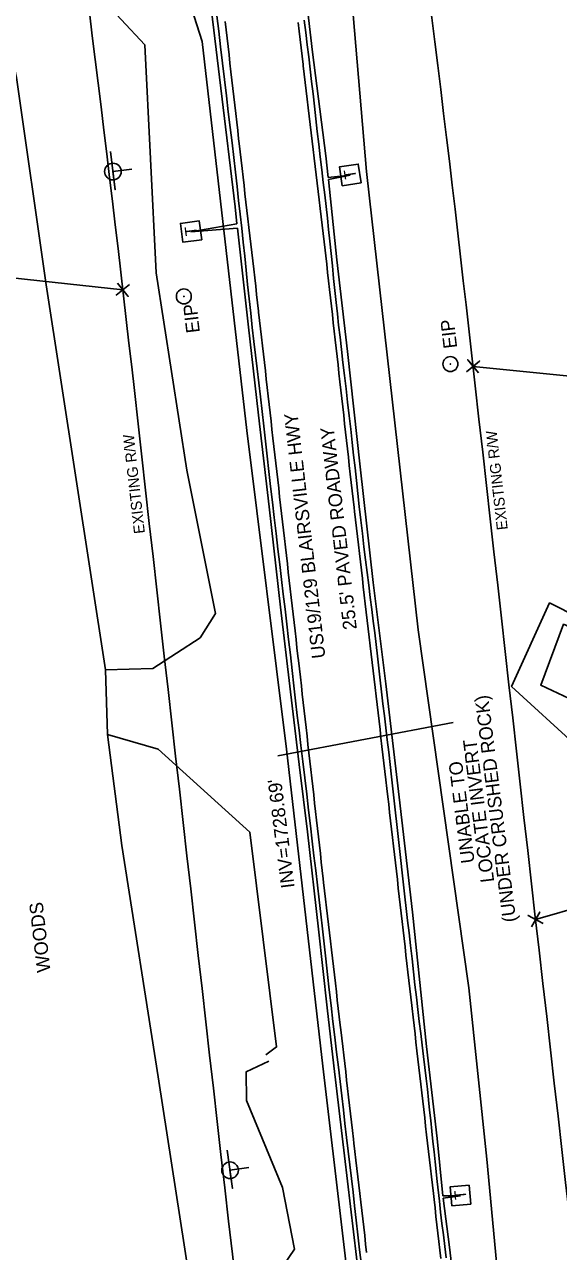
# Model space of a CAD drawing. Extents: x 472260 to 482161, y 489063 to 507124.
# Drawn here: x 477940 to 478097.4, y 498139.7 to 498501.7 of the extents above; entities that cross this region are included whole.
import ezdxf

# ---------------------------------------------------------------- set-up
doc = ezdxf.new("R2010")
doc.units = 0
for name, color, linetype in [('Exist Roads EOP Other Cogo Number', 7, 'Continuous'), ('Exist Roads EOP Other Cogo Point CELL', 7, 'Continuous'), ('Exist Structure Minor Drop Inlet Cogo Comment', 7, 'Continuous'), ('Exist Structure Minor Drop Inlet Cogo Elevation', 7, 'Continuous'), ('Exist Structure Minor Drop Inlet Cogo Number', 7, 'Continuous'), ('Exist Structure Minor Pipes CMP 15 Inch Cogo Point CELL', 7, 'Continuous'), ('Prop Drainage Structure Catch Basin Convert From Junction Box Label', 7, 'Continuous'), ('Prop Drainage Structure Drop Inlet Grate 2 Narrow Slots and Sag Grates 840 24 CELL', 7, 'Continuous'), ('Prop Drainage Structure Drop Inlet Grate 2 Wide Slots and Sag Grates 840 22 Label', 7, 'Continuous'), ('Prop Drainage Structure Pipe RCP 66in Class III', 7, 'Continuous'), ('Prop Drainage Structure Pipe RCP 66in Class IV', 7, 'Continuous'), ('Prop Drainage Structure Pipe Stub Out CELL', 7, 'Continuous'), ('Prop Drainage Structure Pipe Welded Steel 72in Label', 7, 'Continuous'), ('Prop Drainage Structure Tops and Inverts LABEL', 7, 'Continuous'), ('Prop Earthen Structure Base Ditch Lateral Detail Label', 7, 'Continuous'), ('Prop Erosion Rip Rap Class B', 7, 'Continuous'), ('Prop Erosion Rip Rap Pad at Outlet Label', 7, 'Continuous'), ('Prop SS Fill Line', 7, 'Continuous')]:
    doc.layers.add(name, color=color, linetype=linetype)

msp = doc.modelspace()

# ---------------------------------------------------------------- linework, layer by layer
at = {"layer": 'Exist Roads EOP Other Cogo Point CELL'}
for p, q in [((477969.02, 498423.45), (477969.02, 498423.45)), ((478072.24, 498400.85), (478072.24, 498400.85)), ((478090.68, 498237.68), (478090.68, 498237.68))]:
    msp.add_line(p, q, dxfattribs=at)
for points in [[(477970.97, 498425.02), (477967.07, 498421.88), (477969.02, 498423.45), (477970.59, 498421.5), (477967.46, 498425.4)], [(478070.3, 498399.27), (478074.18, 498402.43), (478072.24, 498400.85), (478070.66, 498402.79), (478073.82, 498398.92)], [(478089.47, 498235.49), (478091.89, 498239.87), (478090.68, 498237.68), (478088.49, 498238.89), (478092.87, 498236.47)]]:
    msp.add_lwpolyline(points, dxfattribs=at)
at = {"layer": 'Exist Structure Minor Drop Inlet Cogo Comment'}
for centre, radius in [((477987, 498421.49), 2.2), ((477987, 498421.49), 0.0707), ((478065.57, 498401.53), 2.2), ((478065.57, 498401.53), 0.0707)]:
    msp.add_circle(centre, radius, dxfattribs=at)
at = {"layer": 'Exist Structure Minor Drop Inlet Cogo Elevation'}
for centre, radius, start, end in [((469239.4, 497413.39), 8887.86, 6.405023, 7.871057), ((469239.4, 497413.39), 8787.86, 6.405023, 7.871057), ((592937.27, 511299.31), 115586.96, 186.405023, 186.7177067), ((592937.27, 511299.31), 115686.96, 186.405023, 186.7177067)]:
    msp.add_arc(centre, radius, start, end, dxfattribs=at)
at = {"layer": 'Exist Structure Minor Drop Inlet Cogo Number'}
for p, q in [((477969.02, 498423.45), (477153.7, 498512.26)), ((478072.24, 498400.85), (478180.66, 498389.79)), ((478231.9, 498278.45), (478090.68, 498237.68))]:
    msp.add_line(p, q, dxfattribs=at)
at = {"layer": 'Prop Drainage Structure Catch Basin Convert From Junction Box Label'}
for p, q in [((478029.49, 498456.54), (478036.03, 498457.28)), ((478029.59, 498455.99), (478036.03, 498457.28)), ((477989.1, 498440.53), (478002.63, 498442.95)), ((478002.78, 498441.62), (477989.1, 498440.53)), ((478068.52, 498156.17), (478063.34, 498156.13)), ((478063.42, 498155.42), (478068.52, 498156.17))]:
    msp.add_line(p, q, dxfattribs=at)
for points in [[(478002.63, 498442.95), (478002.08, 498447.9), (477997.91, 498482.93), (477994.76, 498509.09), (477991.94, 498534.13), (477988.4, 498562.87), (477984.93, 498587.23), (477981.55, 498613.17), (477978.36, 498634.94), (477973.78, 498665.15), (477969.61, 498690.6), (477968.51, 498697.7)], [(478023.05, 498509.69), (478024.96, 498493.54), (478028.85, 498462.94), (478029.49, 498456.54)], [(478058.54, 498200.23), (478054.37, 498239.79), (478050.46, 498273.74), (478046.5, 498307.23), (478042.82, 498337.06), (478038.98, 498371.23), (478035.24, 498405.24), (478032.1, 498432.3), (478029.59, 498455.99)], [(478031.17, 498194.48), (478029.25, 498211.58), (478026.71, 498234.79), (478023.47, 498263.54), (478021.02, 498283.37), (478018.46, 498304.86), (478015.45, 498329.78), (478012.11, 498359.39), (478009.02, 498386.47), (478005.91, 498413.26), (478002.78, 498441.62)], [(478063.34, 498156.13), (478061.7, 498173.05), (478058.54, 498200.23)], [(478053.94, 497997.37), (478051.29, 498021.05), (478048.21, 498047.51), (478045.18, 498072.69), (478041.69, 498102.93), (478038.76, 498130.52), (478034.4, 498167.89), (478031.17, 498194.48)], [(478091.04, 497922.71), (478089.86, 497933.84), (478087.35, 497953.54), (478086.72, 497958.48), (478084.36, 497976.25), (478080.77, 498006.89), (478076.89, 498040.93), (478073.61, 498068.65), (478069.46, 498105.83), (478065.34, 498140.95), (478063.42, 498155.42)]]:
    msp.add_lwpolyline(points, dxfattribs=at)
at = {"layer": 'Prop Drainage Structure Drop Inlet Grate 2 Narrow Slots and Sag Grates 840 24 CELL'}
for points in [[(478040.87, 498139.43), (478040.58, 498141.91), (478040.3, 498144.39), (478040.01, 498146.87), (478039.73, 498149.35), (478039.44, 498151.83), (478039.15, 498154.3), (478038.87, 498156.78), (478038.58, 498159.26), (478038.29, 498161.74), (478038.01, 498164.22), (478037.72, 498166.7), (478037.44, 498169.18), (478037.15, 498171.66), (478037.01, 498172.89), (478036.72, 498175.37), (478036.43, 498177.85), (478036.14, 498180.33), (478035.85, 498182.81), (478035.57, 498185.28), (478035.28, 498187.76), (478034.99, 498190.24), (478034.7, 498192.72), (478034.41, 498195.2), (478034.12, 498197.68), (478033.83, 498200.16), (478033.55, 498202.63), (478033.26, 498205.11), (478033.1, 498206.45), (478032.81, 498208.92), (478032.53, 498211.4), (478032.24, 498213.88), (478031.95, 498216.36), (478031.66, 498218.84), (478031.37, 498221.31), (478031.08, 498223.79), (478030.79, 498226.27), (478030.51, 498228.75), (478030.22, 498231.23), (478029.93, 498233.7), (478029.64, 498236.18), (478029.35, 498238.66), (478029.06, 498241.14), (478028.78, 498243.62), (478028.49, 498246.09), (478028.2, 498248.57), (478028.07, 498249.67), (478027.79, 498252.14), (478027.51, 498254.62), (478027.23, 498257.1), (478026.95, 498259.58), (478026.67, 498262.05), (478026.39, 498264.53), (478026.11, 498267.01), (478025.83, 498269.49), (478025.55, 498271.97), (478025.27, 498274.44), (478024.99, 498276.92), (478024.71, 498279.4), (478024.43, 498281.88), (478024.15, 498284.35), (478023.87, 498286.83), (478023.59, 498289.31), (478023.31, 498291.79), (478023.03, 498294.27), (478022.75, 498296.74), (478022.47, 498299.22), (478022.19, 498301.7), (478021.91, 498304.18), (478021.63, 498306.65), (478021.34, 498309.13), (478021.06, 498311.61), (478020.78, 498314.09), (478020.64, 498315.37), (478020.35, 498317.84), (478020.07, 498320.32), (478019.79, 498322.8), (478019.5, 498325.27), (478019.22, 498327.75), (478018.93, 498330.22), (478018.65, 498332.7), (478018.36, 498335.18), (478018.08, 498337.65), (478017.79, 498340.13), (478017.51, 498342.6), (478017.22, 498345.08), (478016.94, 498347.56), (478016.66, 498350.03), (478016.37, 498352.51), (478016.09, 498354.98), (478015.8, 498357.46), (478015.52, 498359.93), (478015.23, 498362.41), (478014.95, 498364.89), (478014.66, 498367.36), (478014.38, 498369.82), (478014.1, 498372.29), (478013.82, 498374.77), (478013.54, 498377.25), (478013.26, 498379.72), (478012.98, 498382.2), (478012.7, 498384.67), (478012.42, 498387.15), (478012.14, 498389.63), (478011.86, 498392.1), (478011.58, 498394.58), (478011.3, 498397.05), (478011.02, 498399.53), (478010.74, 498402.01), (478010.46, 498404.48), (478010.17, 498406.96), (478009.89, 498409.44), (478009.61, 498411.91), (478009.33, 498414.39), (478009.05, 498416.86), (478009.02, 498417.11), (478008.74, 498419.59), (478008.45, 498422.07), (478008.17, 498424.54), (478007.88, 498427.02), (478007.6, 498429.49), (478007.31, 498431.97), (478007.02, 498434.44), (478006.74, 498436.92), (478006.45, 498439.39), (478006.17, 498441.87), (478005.88, 498444.35), (478005.59, 498446.82), (478005.31, 498449.3), (478005.02, 498451.77), (478004.74, 498454.25), (478004.45, 498456.72), (478004.16, 498459.2), (478003.88, 498461.67), (478003.59, 498464.15), (478003.31, 498466.63), (478003.15, 498467.99), (478002.87, 498470.47), (478002.58, 498472.94), (478002.3, 498475.42), (478002.01, 498477.89), (478001.73, 498480.37), (478001.45, 498482.84), (478001.16, 498485.32), (478000.88, 498487.8), (478000.59, 498490.27), (478000.31, 498492.75), (478000.03, 498495.22), (477999.74, 498497.7), (477999.46, 498500.17), (477999.17, 498502.65)], [(478062.73, 498137.67), (478062.45, 498140.15), (478062.17, 498142.63), (478061.89, 498145.11), (478061.6, 498147.59), (478061.32, 498150.07), (478061.04, 498152.55), (478060.75, 498155.03), (478060.55, 498156.81), (478060.27, 498159.29), (478059.98, 498161.77), (478059.7, 498164.25), (478059.41, 498166.73), (478059.13, 498169.21), (478058.84, 498171.69), (478058.56, 498174.17), (478058.27, 498176.65), (478057.99, 498179.13), (478057.7, 498181.61), (478057.42, 498184.09), (478057.13, 498186.56), (478056.85, 498189.04), (478056.56, 498191.52), (478056.28, 498194), (478055.99, 498196.48), (478055.71, 498198.96), (478055.42, 498201.44), (478055.14, 498203.92), (478054.85, 498206.4), (478054.57, 498208.88), (478054.28, 498211.36), (478054.18, 498212.26), (478053.9, 498214.74), (478053.61, 498217.22), (478053.33, 498219.69), (478053.05, 498222.17), (478052.76, 498224.65), (478052.48, 498227.13), (478052.2, 498229.61), (478051.91, 498232.08), (478051.63, 498234.56), (478051.35, 498237.04), (478051.06, 498239.52), (478050.78, 498242), (478050.5, 498244.47), (478050.21, 498246.95), (478049.93, 498249.43), (478049.65, 498251.91), (478049.36, 498254.39), (478049.08, 498256.86), (478048.8, 498259.34), (478048.51, 498261.82), (478048.23, 498264.3), (478047.95, 498266.78), (478047.66, 498269.25), (478047.38, 498271.73), (478047.13, 498273.88), (478046.84, 498276.36), (478046.55, 498278.83), (478046.27, 498281.31), (478045.98, 498283.79), (478045.69, 498286.26), (478045.4, 498288.74), (478045.11, 498291.22), (478044.82, 498293.69), (478044.53, 498296.17), (478044.24, 498298.64), (478043.95, 498301.12), (478043.66, 498303.6), (478043.37, 498306.07), (478043.08, 498308.55), (478042.79, 498311.03), (478042.5, 498313.5), (478042.21, 498315.98), (478041.92, 498318.45), (478041.63, 498320.93), (478041.34, 498323.41), (478041.05, 498325.88), (478040.77, 498328.36), (478040.48, 498330.83), (478040.19, 498333.31), (478039.9, 498335.79), (478039.61, 498338.26), (478039.32, 498340.74), (478039.03, 498343.22), (478038.74, 498345.69), (478038.45, 498348.17), (478038.16, 498350.64), (478037.87, 498353.12), (478037.58, 498355.6), (478037.29, 498358.07), (478037.16, 498359.18), (478036.88, 498361.66), (478036.61, 498364.14), (478036.33, 498366.61), (478036.05, 498369.09), (478035.77, 498371.57), (478035.5, 498374.04), (478035.22, 498376.52), (478034.94, 498379), (478034.66, 498381.48), (478034.38, 498383.95), (478034.11, 498386.43), (478033.83, 498388.91), (478033.55, 498391.38), (478033.27, 498393.86), (478033, 498396.34), (478032.72, 498398.81), (478032.44, 498401.29), (478032.16, 498403.77), (478031.89, 498406.24), (478031.61, 498408.72), (478031.33, 498411.2), (478031.05, 498413.67), (478030.77, 498416.15), (478030.5, 498418.63), (478030.22, 498421.11), (478029.94, 498423.58), (478029.66, 498426.06), (478029.39, 498428.54), (478029.11, 498431.01), (478028.83, 498433.49), (478028.65, 498435.1), (478028.36, 498437.58), (478028.06, 498440.06), (478027.77, 498442.53), (478027.48, 498445.01), (478027.18, 498447.48), (478026.89, 498449.96), (478026.6, 498452.43), (478026.3, 498454.91), (478026.01, 498457.38), (478025.71, 498459.86), (478025.42, 498462.33), (478025.13, 498464.81), (478024.83, 498467.28), (478024.54, 498469.76), (478024.25, 498472.23), (478023.95, 498474.71), (478023.66, 498477.18), (478023.37, 498479.66), (478023.07, 498482.13), (478022.78, 498484.61), (478022.49, 498487.08), (478022.19, 498489.56), (478022.15, 498489.9), (478021.85, 498492.38), (478021.56, 498494.85), (478021.26, 498497.33), (478020.96, 498499.8), (478020.67, 498502.28)]]:
    msp.add_lwpolyline(points, dxfattribs=at)
at = {"layer": 'Prop Drainage Structure Pipe RCP 66in Class IV'}
msp.add_line((478014.7, 498285.98), (478066.43, 498295.82), dxfattribs=at)
at = {"layer": 'Prop Drainage Structure Pipe Stub Out CELL'}
for points in [[(478039.32, 498135.66), (478038.81, 498140.23), (478038.31, 498144.65), (478037.83, 498148.95), (478037.35, 498153.15), (478036.88, 498157.24), (478036.41, 498161.27), (478035.93, 498165.3), (478035.46, 498169.34), (478034.98, 498173.37), (478034.5, 498177.43), (478034.01, 498181.53), (478033.53, 498185.67), (478033.04, 498189.84), (478032.54, 498194.1), (478032.02, 498198.48), (478031.49, 498202.98), (478030.94, 498207.61), (478030.39, 498212.28), (478029.86, 498216.9), (478029.34, 498221.47), (478028.84, 498226.01), (478028.35, 498230.48), (478027.86, 498234.89), (478027.36, 498239.23), (478026.87, 498243.51), (478026.37, 498247.77), (478025.87, 498252.08), (478025.36, 498256.43), (478024.85, 498260.82), (478024.32, 498265.29), (478023.78, 498269.89), (478023.22, 498274.62), (478022.64, 498279.47), (478022.06, 498284.31), (478021.5, 498288.99), (478020.97, 498293.52), (478020.45, 498297.89), (478019.94, 498302.22), (478019.43, 498306.63), (478018.91, 498311.13), (478018.39, 498315.71), (478017.87, 498320.29), (478017.35, 498324.8), (478016.83, 498329.24), (478016.32, 498333.61), (478015.8, 498337.98), (478015.27, 498342.44), (478014.73, 498346.97), (478014.19, 498351.59), (478013.64, 498356.23), (478013.11, 498360.82), (478012.59, 498365.37), (478012.08, 498369.88), (478011.58, 498374.35), (478011.08, 498378.78), (478010.57, 498383.17), (478010.06, 498387.53), (478009.56, 498391.82), (478009.06, 498396.03), (478008.58, 498400.16), (478008.1, 498404.2), (478007.63, 498408.24), (478007.17, 498412.34), (478006.71, 498416.51), (478006.26, 498420.74), (478005.81, 498424.99), (478005.37, 498429.2), (478004.93, 498433.37), (478004.49, 498437.5), (478004.05, 498441.61), (478003.6, 498445.73), (478003.15, 498449.84), (478002.69, 498453.96), (478002.21, 498458.14), (478001.71, 498462.44), (478001.2, 498466.85), (478000.66, 498471.38), (478000.11, 498476), (477999.55, 498480.7), (477998.99, 498485.48), (477998.41, 498490.32), (477997.83, 498495.13), (477997.28, 498499.77), (477996.74, 498504.25)], [(478064.29, 498137.89), (478063.9, 498141.22), (478063.49, 498144.59), (478063.08, 498148), (478062.68, 498151.35), (478062.31, 498154.54), (478061.67, 498160.41), (478061.07, 498166.12), (478060.75, 498169.09), (478060.42, 498172.14), (478060.1, 498175.23), (478059.77, 498178.32), (478059.45, 498181.41), (478059.14, 498184.49), (478058.81, 498187.6), (478058.46, 498190.77), (478058.08, 498194), (478057.66, 498197.28), (478057.24, 498200.63), (478056.82, 498204.04), (478056.4, 498207.53), (478055.98, 498211.08), (478055.56, 498214.71), (478055.13, 498218.42), (478054.7, 498222.21), (478054.26, 498226.09), (478053.82, 498229.96), (478053.39, 498233.71), (478052.96, 498237.35), (478052.54, 498240.89), (478052.13, 498244.38), (478051.72, 498247.9), (478051.32, 498251.46), (478050.93, 498255.05), (478050.55, 498258.63), (478050.16, 498262.18), (478049.78, 498265.69), (478049.4, 498269.17), (478049.02, 498272.66), (478048.62, 498276.19), (478048.22, 498279.77), (478047.81, 498283.41), (478047.39, 498287.05), (478046.97, 498290.65), (478046.54, 498294.23), (478046.12, 498297.77), (478045.7, 498301.29), (478045.29, 498304.8), (478044.89, 498308.32), (478044.5, 498311.83), (478044.1, 498315.33), (478043.7, 498318.81), (478043.27, 498322.26), (478042.84, 498325.68), (478042.39, 498329.13), (478041.94, 498332.67), (478041.48, 498336.3), (478041.01, 498340), (478040.55, 498343.78), (478040.08, 498347.63), (478039.62, 498351.55), (478039.16, 498355.52), (478038.71, 498359.49), (478038.28, 498363.38), (478037.86, 498367.18), (478037.46, 498370.91), (478037.05, 498374.63), (478036.63, 498378.44), (478036.18, 498382.33), (478035.72, 498386.31), (478035.26, 498390.31), (478034.8, 498394.27), (478034.34, 498398.18), (478033.89, 498402.04), (478033.45, 498405.81), (478033.03, 498409.46), (478032.63, 498412.97), (478032.26, 498416.36), (478031.89, 498419.74), (478031.53, 498423.22), (478031.16, 498426.81), (478030.78, 498430.51), (478030.41, 498434.2), (478030.04, 498437.78), (478029.67, 498441.26), (478029.31, 498444.62), (478028.94, 498447.99), (478028.54, 498451.49), (478028.11, 498455.12), (478027.65, 498458.87), (478027.19, 498462.67), (478026.74, 498466.44), (478026.31, 498470.19), (478025.89, 498473.91), (478025.48, 498477.6), (478025.07, 498481.27), (478024.65, 498484.91), (478024.23, 498488.53), (478023.8, 498492.14), (478023.37, 498495.74), (478022.93, 498499.35), (478022.49, 498502.95)]]:
    msp.add_lwpolyline(points, dxfattribs=at)
at = {"layer": 'Prop Drainage Structure Tops and Inverts LABEL'}
for points in [[(477963.92, 498311.35), (477977.85, 498311.67), (477991.77, 498320.81), (477996.36, 498327.92), (477987.9, 498370.28), (477978.86, 498428.47), (477975.53, 498495.68), (477961.52, 498510.8), (477950.56, 498529.32), (477945.43, 498576.07), (477942.36, 498628.75), (477934.97, 498665.8), (477920.5, 498695.73), (477916.85, 498708.28)], [(477961.94, 498706.58), (477971.52, 498647.49), (477982.99, 498564.73), (477984.62, 498530.33), (477982.85, 498519.27), (477986.87, 498514.03), (477992.36, 498496.75), (478005.53, 498381.95), (478017.22, 498287.93), (478027.98, 498194.35)], [(478011.2, 498197.74), (478014.32, 498200.06), (478006.41, 498263.42), (477979.43, 498287.88), (477964.48, 498292.29)], [(478027.98, 498194.35), (478045.36, 498046.55), (478038.31, 498058.43), (478019.42, 498104.22), (478014.36, 498132.7), (478019.59, 498140.39), (478016.03, 498158.61), (478005.47, 498184.27), (478005.36, 498192.67), (478012.09, 498195.89)]]:
    msp.add_lwpolyline(points, dxfattribs=at)
at = {"layer": 'Prop Earthen Structure Base Ditch Lateral Detail Label'}
for p, q in [((477966.08, 498458.34), (477966.08, 498458.34)), ((478000.61, 498163.68), (478000.61, 498163.68))]:
    msp.add_line(p, q, dxfattribs=at)
for points in [[(477965.33, 498464.23), (477966.74, 498452.98), (477966.06, 498458.34), (477971.66, 498459.06)], [(477999.76, 498169.56), (478001.33, 498158.33), (478000.59, 498163.68), (478006.17, 498164.48)]]:
    msp.add_lwpolyline(points, dxfattribs=at)
for centre in [(477966.09, 498458.34), (478000.61, 498163.68)]:
    msp.add_circle(centre, 2.45, dxfattribs=at)
at = {"layer": 'Prop Erosion Rip Rap Class B'}
for p, q in [((478036.03, 498457.28), (478036.03, 498457.28)), ((477989.1, 498440.53), (477989.1, 498440.53)), ((478068.52, 498156.17), (478068.52, 498156.17))]:
    msp.add_line(p, q, dxfattribs=at)
for points in [[(478039.22, 498455), (478038.4, 498460.53), (478032.86, 498459.71), (478033.69, 498454.17), (478039.22, 498455)], [(477992.26, 498438.21), (477991.52, 498443.75), (477985.97, 498443.01), (477986.71, 498437.47), (477992.26, 498438.21)], [(478071.58, 498153.71), (478071.08, 498159.28), (478065.51, 498158.79), (478066.01, 498153.21), (478071.58, 498153.71)]]:
    msp.add_lwpolyline(points, dxfattribs=at)
at = {"layer": 'Prop Erosion Rip Rap Pad at Outlet Label'}
for points in [[(478071.03, 498217.47), (478056.11, 498323.15), (478040.82, 498458.32), (478034.94, 498527.74), (478039.59, 498564.51), (478031.67, 498591.42), (478030.01, 498626.63), (478040.61, 498634.33), (478065.91, 498633.36), (478084.75, 498626.27), (478094.83, 498630.37), (478078.73, 498684.72), (478096.71, 498735.02)], [(477899.46, 498701.89), (477918.46, 498604.12), (477927.94, 498530.85), (477937.69, 498486.12), (477946.46, 498424.92), (477963.92, 498311.35), (477964.48, 498292.29), (477968.75, 498259.54), (477979.45, 498191.25)], [(478112.12, 498322.37), (478094.8, 498331.07), (478083.6, 498306.4), (478102.94, 498288.7)], [(478236.65, 497936.88), (478234.46, 497937.05), (478204.31, 497941.97), (478151.3, 497945.16), (478111.98, 497950.15), (478098.99, 497958.5), (478086.64, 498056.86), (478076.3, 498167), (478071.03, 498217.47)], [(477979.45, 498191.25), (477993.64, 498099.1), (478005.17, 497992.72), (478026.78, 497845.41), (478017.87, 497796.88), (478023.44, 497718.17), (478022.43, 497688.31), (478027.96, 497668.21)]]:
    msp.add_lwpolyline(points, dxfattribs=at)
at = {"layer": 'Prop SS Fill Line'}
msp.add_lwpolyline([(478108.72, 498320.45), (478102.29, 498302.09), (478092.21, 498306.76), (478098.91, 498324.78)], close=True, dxfattribs=at)

# ---------------------------------------------------------------- texts
at = {"layer": 'Exist Roads EOP Other Cogo Number'}
for rotation, p in [(96.6393, (477991.74, 498410.92)), (96.6483, (478067.58, 498406.36))]:
    msp.add_text('EIP', height=4, rotation=rotation, dxfattribs=at).set_placement(p)
at = {"layer": 'Exist Structure Minor Pipes CMP 15 Inch Cogo Point CELL'}
for rotation, p in [(96.418, (477975.53, 498351.65)), (96.4234, (478082.48, 498352.75))]:
    msp.add_text('EXISTING R/W', height=3.2, rotation=rotation, dxfattribs=at).set_placement(p)
at = {"layer": 'Prop Drainage Structure Drop Inlet Grate 2 Wide Slots and Sag Grates 840 22 Label'}
for s, p in [('US19/129 BLAIRSVILLE HWY', (478028.76, 498314.89)), ("25.5' PAVED ROADWAY", (478038, 498323.37))]:
    msp.add_text(s, height=4, rotation=96.515, dxfattribs=at).set_placement(p)
at = {"layer": 'Prop Drainage Structure Pipe RCP 66in Class III'}
msp.add_text('WOODS', height=4, rotation=96.515, dxfattribs=at).set_placement((477947.73, 498222.3))
at = {"layer": 'Prop Drainage Structure Pipe Welded Steel 72in Label'}
for s, p in [('(UNDER CRUSHED ROCK)', (478085.01, 498237.11)), ('LOCATE INVERT', (478078.5, 498248.83)), ('UNABLE TO', (478072.74, 498254.49)), ("INV=1728.69'", (478019.67, 498247.14))]:
    msp.add_text(s, height=4, rotation=97.1201, dxfattribs=at).set_placement(p)
at = {"layer": 'Prop Erosion Rip Rap Class B'}
for rotation, p in [(98.499, (478037.89, 498456.41)), (97.5724, (477990.94, 498439.64)), (95.0731, (478070.33, 498155.2))]:
    msp.add_text('T', height=3.42, rotation=rotation, dxfattribs=at).set_placement(p)

doc.saveas('drawing.dxf')
